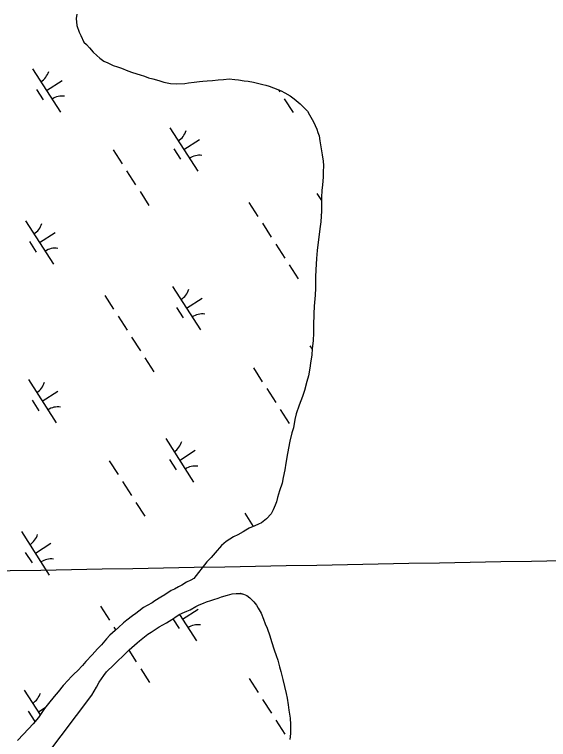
# Model space of a CAD drawing. Extents: x 3937982 to 3958556, y 219448 to 241894.
# Drawn here: x 3952385 to 3952902, y 230266 to 230968 of the extents above; entities that cross this region are included whole.
import ezdxf

# ---------------------------------------------------------------- set-up
doc = ezdxf.new("R2010")
doc.units = 0
for name, color, linetype in [('V-GRID-MAJR', 7, 'Continuous'), ('V-TOPO-SHOR', 7, 'Continuous'), ('V-WETL-SWMP', 7, 'Continuous')]:
    doc.layers.add(name, color=color, linetype=linetype)

msp = doc.modelspace()

# ---------------------------------------------------------------- linework, layer by layer
at = {"layer": 'V-GRID-MAJR'}
msp.add_spline([(3944087.88, 230278.368), (3946078.329, 230314.506), (3951399.696, 230411.652), (3955204.154, 230481.575)], degree=3, dxfattribs=at)
at = {"layer": 'V-TOPO-SHOR'}
for points in [[(3952445.03, 230968.661), (3952444.465, 230964.577), (3952445.077, 230957.581), (3952447.436, 230951.374), (3952448.813, 230947.882), (3952451.948, 230941.676), (3952454.291, 230939.159), (3952457.22, 230936.063), (3952460.931, 230931.803), (3952464.248, 230928.514), (3952467.173, 230926.193), (3952471.269, 230923.295), (3952475.162, 230921.565), (3952480.227, 230919.06)], [(3952480.227, 230919.06), (3952484.507, 230917.719), (3952488.206, 230916.373), (3952494.436, 230913.678), (3952499.107, 230912.339), (3952506.503, 230909.844), (3952510.591, 230908.503), (3952514.482, 230907.157), (3952518.762, 230906.01), (3952524.601, 230904.288), (3952529.465, 230902.947), (3952535.691, 230901.613), (3952541.911, 230901.253), (3952549.683, 230901.675), (3952553.373, 230902.078), (3952558.618, 230902.684), (3952563.861, 230903.485), (3952567.165, 230903.889), (3952571.439, 230904.1), (3952576.489, 230904.511), (3952582.123, 230905.117), (3952587.176, 230905.529), (3952592.81, 230905.943), (3952598.253, 230905.382), (3952601.751, 230905.203), (3952607.391, 230904.255), (3952611.086, 230903.882), (3952616.337, 230902.934), (3952620.228, 230901.98), (3952625.289, 230900.446), (3952628.4, 230899.877), (3952631.515, 230898.918), (3952635.603, 230897.38), (3952643.195, 230894.499), (3952646.506, 230892.569), (3952651.96, 230889.678), (3952655.859, 230886.78), (3952661.518, 230881.752), (3952666.005, 230877.301), (3952668.545, 230874.592), (3952670.697, 230871.102), (3952674.418, 230864.315), (3952677.56, 230857.333), (3952678.74, 230854.034), (3952679.919, 230850.737), (3952680.718, 230845.879), (3952681.713, 230840.249), (3952682.315, 230836.169), (3952682.915, 230832.286), (3952683.913, 230826.265), (3952684.124, 230822.186), (3952683.958, 230815.771), (3952683.786, 230810.717), (3952683.04, 230803.33), (3952682.479, 230797.884), (3952682.121, 230791.275), (3952682.162, 230781.557), (3952682.176, 230778.059), (3952681.445, 230767.561), (3952680.697, 230760.758), (3952679.383, 230750.258), (3952678.068, 230739.758), (3952677.517, 230732.174), (3952676.788, 230720.9), (3952676.429, 230714.096), (3952676.282, 230703.211), (3952675.922, 230696.602), (3952674.998, 230685.715), (3952674.64, 230678.328), (3952674.3, 230667.056), (3952674.332, 230659.671), (3952674.168, 230652.478), (3952673.23, 230644.507), (3952672.673, 230638.675), (3952671.543, 230630.702), (3952670.785, 230625.84), (3952669.458, 230618.254), (3952667.926, 230612.804), (3952665.632, 230604.244), (3952663.713, 230598.21), (3952660.447, 230590.035), (3952657.762, 230581.472), (3952656.425, 230576.219), (3952654.905, 230568.049), (3952653.566, 230562.991), (3952651.657, 230555.016), (3952649.375, 230543.15), (3952647.475, 230533.618), (3952646.723, 230527.397), (3952645.202, 230519.811), (3952644.059, 230514.363), (3952641.564, 230506.968), (3952639.649, 230500.353), (3952638.501, 230496.267), (3952637.35, 230492.957), (3952635.424, 230488.478), (3952633.303, 230484.778), (3952628.854, 230479.705), (3952624.013, 230475.992), (3952621.105, 230474.618), (3952617.418, 230473.047)], [(3952617.418, 230473.047), (3952612.182, 230470.694), (3952608.884, 230468.736), (3952606.171, 230467.364), (3952601.131, 230464.427), (3952596.865, 230462.27), (3952589.693, 230457.963), (3952585.238, 230453.861), (3952579.049, 230447.033), (3952575.182, 230442.353), (3952571.121, 230438.059), (3952558.557, 230422.07), (3952555.454, 230420.501), (3952551.383, 230418.345), (3952546.73, 230415.604), (3952543.432, 230414.036), (3952539.555, 230411.881), (3952536.453, 230410.312), (3952530.251, 230406.204), (3952526.375, 230403.855), (3952520.56, 230400.332), (3952518.041, 230398.571), (3952513.194, 230395.831), (3952509.704, 230393.871), (3952505.055, 230390.355), (3952502.151, 230388.01), (3952498.856, 230385.857), (3952493.627, 230381.558), (3952490.139, 230379.017), (3952485.494, 230374.722), (3952482.203, 230371.597), (3952476.975, 230367.106), (3952473.688, 230363.593), (3952468.852, 230357.937), (3952465.176, 230354.033), (3952459.761, 230347.986), (3952453.765, 230341.739), (3952450.478, 230337.645), (3952445.64, 230332.57), (3952442.544, 230329.642), (3952439.642, 230326.715), (3952436.74, 230323.594), (3952431.904, 230318.324), (3952427.071, 230312.279), (3952423.204, 230307.792), (3952417.597, 230300.966), (3952413.73, 230296.089), (3952407.744, 230287.512), (3952402.718, 230281.272), (3952393.433, 230271.321), (3952387.434, 230265.076)], [(3952385.337, 230210.651), (3952459.54, 230309.115), (3952463.978, 230316.715), (3952466.677, 230321.585), (3952471.12, 230328.21), (3952473.825, 230331.528), (3952480.792, 230338.36), (3952493.566, 230350.853), (3952495.693, 230352.999), (3952503.439, 230359.641), (3952505.761, 230361.595), (3952509.055, 230364.329), (3952513.896, 230368.042), (3952517.191, 230370.194), (3952519.905, 230372.15), (3952524.75, 230375.087), (3952528.24, 230377.045), (3952531.923, 230379.197), (3952536.963, 230382.329), (3952540.063, 230384.286), (3952544.327, 230387.025), (3952547.043, 230388.397), (3952551.696, 230390.555), (3952554.995, 230391.735), (3952560.23, 230394.868), (3952563.527, 230396.437), (3952567.795, 230398.01), (3952570.706, 230399.382), (3952574.779, 230400.761), (3952577.691, 230401.746), (3952582.156, 230403.126), (3952585.259, 230404.306), (3952591.083, 230405.885), (3952595.548, 230407.07), (3952599.625, 230407.67), (3952603.32, 230407.687), (3952606.433, 230406.923), (3952609.935, 230405.577), (3952612.665, 230403.452), (3952616.568, 230399.581), (3952619.305, 230396.095), (3952620.871, 230393.382), (3952623.614, 230388.339), (3952625.973, 230382.519), (3952627.738, 230378.253), (3952629.508, 230373.788), (3952632.066, 230366.416), (3952633.837, 230361.177), (3952636.399, 230352.829), (3952638.173, 230347.59), (3952639.748, 230342.933), (3952641.523, 230336.332), (3952642.709, 230332.062), (3952643.893, 230328.179), (3952644.685, 230324.296), (3952646.271, 230317.501), (3952648.048, 230310.513), (3952648.845, 230306.241), (3952649.844, 230299.831), (3952650.645, 230294.588), (3952651.845, 230286.625), (3952652.259, 230280.797), (3952652.103, 230271.855), (3952651.352, 230266.023)]]:
    msp.add_lwpolyline(points, dxfattribs=at)
at = {"layer": 'V-WETL-SWMP'}
for p, q in [((3952402.052, 230915.851), (3952429.115, 230873.808)), ((3952415.584, 230894.83), (3952430.719, 230904.572)), ((3952405.848, 230895.699), (3952412.343, 230885.609)), ((3952640.585, 230895.49), (3952641.833, 230893.551)), ((3952646.163, 230886.824), (3952654.823, 230873.37)), ((3952535.182, 230858.553), (3952562.244, 230816.51)), ((3952548.713, 230837.531), (3952563.848, 230847.274)), ((3952538.978, 230838.4), (3952545.473, 230828.31)), ((3952480.316, 230837.156), (3952488.976, 230823.702)), ((3952493.306, 230816.975), (3952501.965, 230803.521)), ((3952506.295, 230796.794), (3952514.955, 230783.34)), ((3952677.748, 230794.863), (3952682.134, 230788.048)), ((3952611.883, 230786.268), (3952620.542, 230772.814)), ((3952395.314, 230768.523), (3952422.377, 230726.48)), ((3952681.544, 230774.71), (3952681.904, 230774.15)), ((3952624.872, 230766.087), (3952633.532, 230752.633)), ((3952408.846, 230747.502), (3952423.981, 230757.244)), ((3952399.11, 230748.371), (3952405.605, 230738.28)), ((3952637.862, 230745.906), (3952646.522, 230732.452)), ((3952650.852, 230725.725), (3952659.512, 230712.272)), ((3952537.88, 230704.833), (3952564.943, 230662.79)), ((3952472.015, 230696.238), (3952480.675, 230682.784)), ((3952551.411, 230683.811), (3952566.547, 230693.554)), ((3952541.676, 230684.681), (3952548.171, 230674.59)), ((3952485.005, 230676.057), (3952493.665, 230662.604)), ((3952497.995, 230655.877), (3952506.655, 230642.423)), ((3952671.01, 230647.535), (3952673.196, 230644.138)), ((3952510.985, 230635.696), (3952519.645, 230622.242)), ((3952616.143, 230626.137), (3952624.803, 230612.684)), ((3952398.013, 230614.804), (3952425.075, 230572.76)), ((3952411.544, 230593.782), (3952426.68, 230603.524)), ((3952629.133, 230605.957), (3952637.793, 230592.503)), ((3952401.809, 230594.651), (3952408.304, 230584.561)), ((3952642.123, 230585.776), (3952650.783, 230572.322)), ((3952531.142, 230557.505), (3952558.205, 230515.462)), ((3952544.673, 230536.483), (3952559.809, 230546.226)), ((3952476.276, 230536.108), (3952484.936, 230522.654)), ((3952534.938, 230537.353), (3952541.433, 230527.262)), ((3952489.266, 230515.927), (3952497.926, 230502.473)), ((3952502.256, 230495.746), (3952510.916, 230482.293)), ((3952607.843, 230485.22), (3952616.069, 230472.441)), ((3952391.275, 230467.475), (3952418.337, 230425.432)), ((3952404.806, 230446.454), (3952419.942, 230456.196)), ((3952395.071, 230447.323), (3952401.566, 230437.233)), ((3952467.976, 230395.19), (3952476.636, 230381.737)), ((3952547.372, 230382.764), (3952562.508, 230392.506)), ((3952538.039, 230383.009), (3952544.132, 230373.543)), ((3952544.555, 230387.14), (3952560.903, 230361.742)), ((3952480.966, 230375.01), (3952482.798, 230372.163)), ((3952495.354, 230352.656), (3952502.616, 230341.375)), ((3952506.946, 230334.648), (3952515.606, 230321.194)), ((3952612.104, 230325.09), (3952620.764, 230311.636)), ((3952393.974, 230313.756), (3952409.368, 230289.84)), ((3952625.094, 230304.909), (3952633.754, 230291.455)), ((3952407.505, 230292.734), (3952414.787, 230297.421)), ((3952397.77, 230293.603), (3952404.265, 230283.513)), ((3952638.084, 230284.728), (3952646.744, 230271.274))]:
    msp.add_line(p, q, dxfattribs=at)
for points in [[(3952445.03, 230968.66), (3952444.464, 230964.576), (3952445.078, 230957.582), (3952447.437, 230951.373), (3952448.812, 230947.881), (3952451.949, 230941.676), (3952454.292, 230939.159), (3952457.22, 230936.062), (3952460.931, 230931.803), (3952464.249, 230928.513), (3952467.174, 230926.194), (3952471.268, 230923.296), (3952475.163, 230921.564), (3952480.226, 230919.06), (3952484.508, 230917.718), (3952488.206, 230916.373), (3952494.437, 230913.679), (3952499.107, 230912.339), (3952506.503, 230909.845)], [(3952506.503, 230909.845), (3952510.59, 230908.502), (3952514.482, 230907.158), (3952518.763, 230906.011), (3952524.601, 230904.287), (3952529.465, 230902.947), (3952535.69, 230901.614), (3952541.911, 230901.252), (3952549.683, 230901.674), (3952553.373, 230902.079), (3952558.618, 230902.685), (3952563.862, 230903.485), (3952567.164, 230903.888), (3952571.439, 230904.1), (3952576.49, 230904.511), (3952582.123, 230905.118), (3952587.175, 230905.529), (3952592.809, 230905.942), (3952598.253, 230905.382), (3952601.752, 230905.203), (3952607.392, 230904.256), (3952611.086, 230903.883), (3952616.338, 230902.934), (3952620.229, 230901.979), (3952625.288, 230900.446), (3952628.4, 230899.877), (3952631.514, 230898.918), (3952635.602, 230897.381), (3952643.194, 230894.499), (3952646.506, 230892.57), (3952651.96, 230889.678), (3952655.859, 230886.78), (3952661.517, 230881.751), (3952666.006, 230877.301), (3952668.545, 230874.591), (3952670.697, 230871.102), (3952674.419, 230864.316), (3952677.559, 230857.333), (3952678.739, 230854.034), (3952679.92, 230850.736), (3952680.718, 230845.88), (3952681.714, 230840.249), (3952682.315, 230836.17), (3952682.915, 230832.286), (3952683.912, 230826.265), (3952684.124, 230822.185), (3952683.958, 230815.771), (3952683.785, 230810.717), (3952683.04, 230803.329), (3952682.48, 230797.885), (3952682.12, 230791.276), (3952682.162, 230781.558), (3952682.177, 230778.06), (3952681.445, 230767.562), (3952680.697, 230760.757), (3952679.382, 230750.257), (3952678.067, 230739.757), (3952677.517, 230732.175), (3952676.788, 230720.9), (3952676.429, 230714.096), (3952676.282, 230703.212), (3952675.921, 230696.603), (3952674.997, 230685.715), (3952674.64, 230678.329), (3952674.3, 230667.055), (3952674.332, 230659.67), (3952674.169, 230652.479), (3952673.231, 230644.507), (3952672.674, 230638.674), (3952671.542, 230630.701), (3952670.786, 230625.839), (3952669.458, 230618.254), (3952667.927, 230612.805), (3952665.632, 230604.244), (3952663.714, 230598.211), (3952660.446, 230590.035), (3952657.762, 230581.472), (3952656.424, 230576.219), (3952654.905, 230568.05), (3952653.566, 230562.991), (3952651.657, 230555.015), (3952649.376, 230543.15), (3952647.474, 230533.619), (3952646.723, 230527.396), (3952645.201, 230519.81), (3952644.059, 230514.364), (3952641.564, 230506.968), (3952639.65, 230500.352), (3952638.501, 230496.266), (3952637.349, 230492.957), (3952635.425, 230488.478), (3952633.303, 230484.777), (3952628.855, 230479.704), (3952624.013, 230475.991), (3952621.104, 230474.618), (3952617.418, 230473.047), (3952612.181, 230470.693), (3952608.885, 230468.735), (3952606.17, 230467.363), (3952601.13, 230464.426), (3952596.864, 230462.27)], [(3952596.864, 230462.27), (3952589.692, 230457.963), (3952585.239, 230453.862), (3952579.05, 230447.034), (3952575.183, 230442.353), (3952571.121, 230438.059), (3952558.557, 230422.069), (3952555.454, 230420.501), (3952551.383, 230418.345), (3952546.73, 230415.604), (3952543.433, 230414.035), (3952539.555, 230411.881), (3952536.453, 230410.313), (3952530.251, 230406.205), (3952526.375, 230403.856), (3952520.56, 230400.332), (3952518.041, 230398.572), (3952513.194, 230395.831), (3952509.704, 230393.872), (3952505.055, 230390.354), (3952502.15, 230388.009), (3952498.855, 230385.857), (3952493.627, 230381.559), (3952490.139, 230379.017), (3952485.494, 230374.722), (3952482.203, 230371.598), (3952476.975, 230367.105), (3952473.687, 230363.593), (3952468.853, 230357.936), (3952465.177, 230354.033), (3952459.761, 230347.985), (3952453.764, 230341.74), (3952450.477, 230337.645), (3952445.641, 230332.571), (3952442.544, 230329.642), (3952439.641, 230326.715), (3952436.74, 230323.593), (3952431.904, 230318.324), (3952427.071, 230312.279), (3952423.204, 230307.792), (3952417.597, 230300.966), (3952413.731, 230296.09), (3952407.744, 230287.513), (3952402.718, 230281.273), (3952393.432, 230271.321), (3952387.435, 230265.076)], [(3952554.996, 230391.736), (3952560.23, 230394.868), (3952563.527, 230396.437), (3952567.795, 230398.01), (3952570.705, 230399.383), (3952574.78, 230400.761), (3952577.691, 230401.745), (3952582.155, 230403.125), (3952585.259, 230404.305), (3952591.083, 230405.884), (3952595.548, 230407.07), (3952599.626, 230407.67), (3952603.319, 230407.686), (3952606.432, 230406.923), (3952609.936, 230405.577), (3952612.666, 230403.451), (3952616.569, 230399.581), (3952619.305, 230396.095), (3952620.872, 230393.381), (3952623.614, 230388.34), (3952625.972, 230382.519), (3952627.739, 230378.252), (3952629.507, 230373.789), (3952632.066, 230366.415), (3952633.838, 230361.176), (3952636.4, 230352.83), (3952638.172, 230347.59), (3952639.747, 230342.933), (3952641.524, 230336.333), (3952642.709, 230332.062), (3952643.892, 230328.18), (3952644.686, 230324.297), (3952646.27, 230317.502), (3952648.049, 230310.513), (3952648.845, 230306.241), (3952649.845, 230299.832), (3952650.645, 230294.588), (3952651.845, 230286.625), (3952652.259, 230280.796), (3952652.103, 230271.856), (3952651.351, 230266.022)], [(3952385.338, 230210.65), (3952459.541, 230309.115), (3952463.978, 230316.714), (3952466.678, 230321.584), (3952471.119, 230328.211), (3952473.825, 230331.527), (3952480.792, 230338.359), (3952493.565, 230350.852), (3952495.694, 230352.999), (3952503.439, 230359.64), (3952505.762, 230361.594), (3952509.054, 230364.329), (3952513.897, 230368.042), (3952517.192, 230370.194), (3952519.904, 230372.15), (3952524.75, 230375.086), (3952528.24, 230377.044), (3952531.923, 230379.198), (3952536.962, 230382.329), (3952540.063, 230384.286), (3952544.327, 230387.025), (3952547.042, 230388.397), (3952551.697, 230390.555), (3952554.996, 230391.736)]]:
    msp.add_lwpolyline(points, dxfattribs=at)
for centre, start, end in [((3952400.833, 230918.184), 301.99668, 343.540338), ((3952430.733, 230871.732), 81.996677, 123.540335), ((3952533.962, 230860.886), 301.99668, 343.540338), ((3952563.862, 230814.434), 81.996677, 123.540335), ((3952394.095, 230770.856), 301.99668, 343.540338), ((3952423.995, 230724.404), 81.996677, 123.540335), ((3952536.661, 230707.166), 301.99668, 343.540338), ((3952566.561, 230660.714), 81.996677, 123.540335), ((3952396.794, 230617.136), 301.99668, 343.540338), ((3952426.694, 230570.685), 81.996677, 123.540335), ((3952529.923, 230559.838), 301.99668, 343.540338), ((3952559.823, 230513.386), 81.996677, 123.540335), ((3952390.056, 230469.808), 301.99668, 343.540338), ((3952419.956, 230423.356), 81.996677, 123.540335), ((3952562.522, 230359.666), 81.996677, 123.540335), ((3952392.754, 230316.089), 301.99668, 343.540338)]:
    msp.add_arc(centre, 17.623, start, end, dxfattribs=at)

doc.saveas('drawing.dxf')
